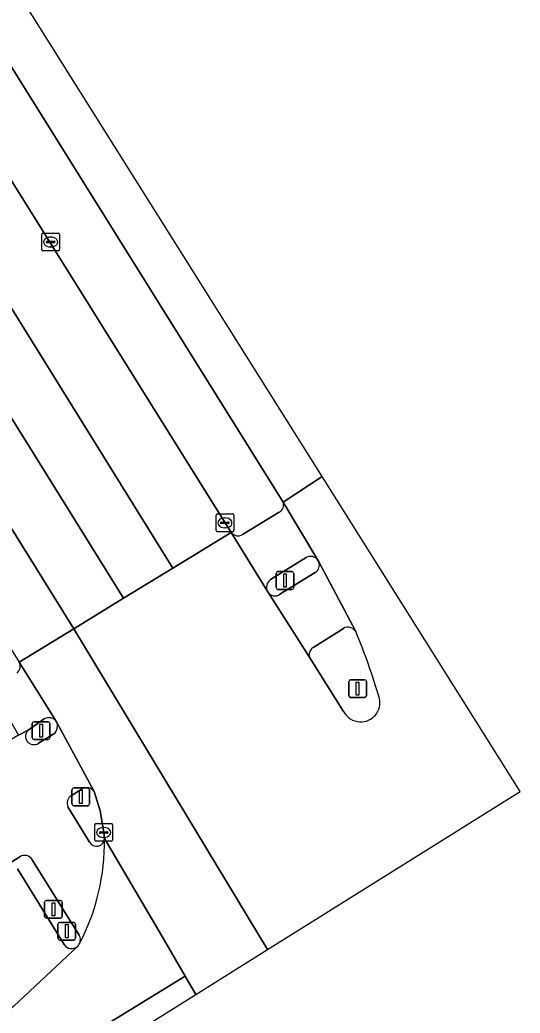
# Model space of a CAD drawing. Extents: x 157320 to 158835, y 386650 to 388491.
# Drawn here: x 158806.3 to 158834.5, y 387205.2 to 387261.3 of the extents above; entities that cross this region are included whole.
import ezdxf

# ---------------------------------------------------------------- set-up
doc = ezdxf.new("R2010")
doc.units = 0
for name, color, linetype in [('IMGEO_Berm_groen', 7, 'Continuous'), ('IMGEO_Berm_open', 7, 'Continuous'), ('IMGEO_Drukknoppaal', 7, 'Continuous'), ('IMGEO_Fietspad_gesloten', 7, 'Continuous'), ('IMGEO_Kolk', 7, 'Continuous'), ('IMGEO_Rijbaan_regionaal_gesloten', 7, 'Continuous'), ('IMGEO_Verkeerseiland_gesloten', 7, 'Continuous'), ('IMGEO_Verkeersregelinstallatiepaal', 7, 'Continuous'), ('IMGEO_Voetpad_gesloten', 7, 'Continuous'), ('IMGEO_Voetpad_open', 7, 'Continuous')]:
    doc.layers.add(name, color=color, linetype=linetype)

msp = doc.modelspace()

# ---------------------------------------------------------------- linework, layer by layer
at = {"layer": 'IMGEO_Berm_groen'}
msp.add_arc((158805.828, 387224.751), 0.486, 306.0416, 28.3181, dxfattribs=at)
at = {"layer": 'IMGEO_Berm_open'}
for points in [[(158821.153, 387234.028), (158789.309, 387285.027), (158691.202, 387442.058), (158681.521, 387457.554)], [(158791.485, 387275.13), (158818.216, 387232.309)], [(158818.852, 387232.194), (158820.93, 387233.446)]]:
    msp.add_lwpolyline(points, dxfattribs=at)
for centre, radius, start, end in [((158820.679, 387233.876), 0.498, 300.2592, 17.811), ((158818.596, 387232.595), 0.476, 216.9623, 302.5391)]:
    msp.add_arc(centre, radius, start, end, dxfattribs=at)
at = {"layer": 'IMGEO_Drukknoppaal'}
for p, q in [((158807.687, 387210.628), (158807.687, 387211.428)), ((158807.687, 387211.428), (158807.687, 387210.628)), ((158807.787, 387211.528), (158808.577, 387211.528)), ((158808.577, 387211.528), (158807.787, 387211.528)), ((158808.677, 387211.428), (158808.677, 387210.628)), ((158808.677, 387210.628), (158808.677, 387211.428)), ((158808.577, 387210.528), (158807.787, 387210.528)), ((158807.787, 387210.528), (158808.577, 387210.528))]:
    msp.add_line(p, q, dxfattribs=at)
msp.add_lwpolyline([(158808.107, 387211.403), (158808.257, 387211.403), (158808.257, 387210.653), (158808.107, 387210.653), (158808.107, 387211.403)], dxfattribs=at)
for centre, start, end in [((158807.787, 387211.428), 90, 180), ((158807.787, 387211.428), 90, 180), ((158808.577, 387211.428), 0, 90), ((158808.577, 387211.428), 360, 90), ((158807.787, 387210.628), 180, 270), ((158807.787, 387210.628), 180, 270), ((158808.577, 387210.628), 270, 0), ((158808.577, 387210.628), 270, 0)]:
    msp.add_arc(centre, 0.1, start, end, dxfattribs=at)
at = {"layer": 'IMGEO_Fietspad_gesloten'}
for points in [[(158825.245, 387226.71), (158823.162, 387230.641)], [(158822.965, 387230.048), (158820.968, 387228.815)], [(158820.276, 387228.947), (158822.692, 387225.166)], [(158822.873, 387225.835), (158824.55, 387226.89)], [(158806.759, 387221.149), (158806.218, 387220.87), (158803.581, 387219.291)], [(158810.475, 387217.688), (158808.358, 387221.624)], [(158808.203, 387220.935), (158807.34, 387220.403)], [(158809.188, 387217.436), (158809.812, 387217.836)], [(158810.217, 387214.816), (158808.998, 387216.822)], [(158739.401, 387167.635), (158743.547, 387170.203), (158747.043, 387172.37), (158758.413, 387179.706), (158762.331, 387182.378), (158778.292, 387194.384), (158790.053, 387203.076), (158793.268, 387205.452), (158802.121, 387211.424), (158806.288, 387213.993)], [(158806.991, 387213.83), (158809.634, 387209.571)]]:
    msp.add_lwpolyline(points, dxfattribs=at)
for centre, radius, start, end in [((158822.7, 387230.465), 0.494, 302.4037, 20.8424), ((158820.686, 387229.218), 0.492, 213.4366, 304.9644), ((158824.809, 387226.459), 0.503, 29.9223, 121.0374), ((158823.104, 387225.414), 0.481, 118.7159, 211.0058), ((158807.081, 387220.8), 0.474, 132.6698, 303.1546), ((158807.843, 387221.378), 0.571, 309.0847, 25.5585), ((158810.062, 387217.397), 0.505, 35.1955, 119.6371), ((158809.453, 387217.017), 0.496, 122.3874, 203.2237), ((158798.844, 387214.776), 12.215, 332.365, 1.1594), ((158810.609, 387215.033), 0.448, 208.9862, 358.7008), ((158806.562, 387213.576), 0.499, 30.612, 123.2798), ((158809.212, 387209.31), 0.496, 336.2056, 31.736)]:
    msp.add_arc(centre, radius, start, end, dxfattribs=at)
at = {"layer": 'IMGEO_Kolk'}
for p, q in [((158807.599, 387249.211), (158808.451, 387249.211)), ((158807.524, 387248.285), (158807.524, 387249.137)), ((158807.783, 387248.705), (158807.783, 387248.717)), ((158808.221, 387248.668), (158807.823, 387248.668)), ((158807.826, 387248.754), (158808.224, 387248.754)), ((158808.012, 387248.991), (158808.037, 387248.991)), ((158808.267, 387248.717), (158808.267, 387248.705)), ((158808.525, 387249.137), (158808.525, 387248.285)), ((158808.451, 387248.211), (158807.599, 387248.211)), ((158808.035, 387248.431), (158808.01, 387248.431)), ((158817.36, 387232.425), (158817.36, 387233.277)), ((158817.435, 387233.351), (158818.287, 387233.351)), ((158817.848, 387233.131), (158817.873, 387233.131)), ((158818.361, 387233.277), (158818.361, 387232.425)), ((158817.619, 387232.845), (158817.619, 387232.857)), ((158818.057, 387232.808), (158817.659, 387232.808)), ((158817.662, 387232.894), (158818.06, 387232.894)), ((158817.871, 387232.571), (158817.846, 387232.571)), ((158818.103, 387232.857), (158818.103, 387232.845)), ((158818.287, 387232.351), (158817.435, 387232.351)), ((158810.521, 387214.942), (158810.521, 387215.794)), ((158810.596, 387215.868), (158811.448, 387215.868)), ((158811.009, 387215.648), (158811.034, 387215.648)), ((158811.522, 387215.794), (158811.522, 387214.942)), ((158810.78, 387215.362), (158810.78, 387215.374)), ((158811.218, 387215.325), (158810.82, 387215.325)), ((158810.823, 387215.411), (158811.221, 387215.411)), ((158811.032, 387215.088), (158811.007, 387215.088)), ((158811.264, 387215.374), (158811.264, 387215.362)), ((158811.448, 387214.868), (158810.596, 387214.868))]:
    msp.add_line(p, q, dxfattribs=at)
for points in [[(158807.599, 387249.211), (158808.451, 387249.211)], [(158807.524, 387248.285), (158807.524, 387249.137)], [(158808.525, 387249.137), (158808.525, 387248.285)], [(158808.451, 387248.211), (158807.599, 387248.211)], [(158817.36, 387232.425), (158817.36, 387233.277)], [(158817.435, 387233.351), (158818.287, 387233.351)], [(158818.361, 387233.277), (158818.361, 387232.425)], [(158818.287, 387232.351), (158817.435, 387232.351)], [(158810.521, 387214.942), (158810.521, 387215.794)], [(158810.596, 387215.868), (158811.448, 387215.868)], [(158811.522, 387215.794), (158811.522, 387214.942)], [(158811.448, 387214.868), (158810.596, 387214.868)]]:
    msp.add_lwpolyline(points, dxfattribs=at)
for centre, radius, start, end in [((158807.601, 387249.135), 0.0765, 91.552, 178.448), ((158807.601, 387249.135), 0.0765, 91.552, 178.448), ((158808.449, 387249.135), 0.0765, 1.552, 88.448), ((158808.449, 387249.135), 0.0765, 1.552, 88.448), ((158807.823, 387248.714), 0.0403, 85.8775, 175.7526), ((158807.82, 387248.704), 0.0366, 178.938, 274.7102), ((158808.224, 387248.711), 0.043, 264.8664, 352.4533), ((158808.228, 387248.716), 0.0386, 1.7309, 96.639), ((158807.601, 387248.287), 0.0765, 181.552, 268.448), ((158807.601, 387248.287), 0.0765, 181.552, 268.448), ((158808.449, 387248.287), 0.0765, 271.552, 358.448), ((158808.449, 387248.287), 0.0765, 271.552, 358.448), ((158817.437, 387233.275), 0.0765, 91.552, 178.448), ((158817.437, 387233.275), 0.0765, 91.552, 178.448), ((158818.285, 387233.275), 0.0765, 1.552, 88.448), ((158818.285, 387233.275), 0.0765, 1.552, 88.448), ((158817.437, 387232.427), 0.0765, 181.552, 268.448), ((158817.437, 387232.427), 0.0765, 181.552, 268.448), ((158817.659, 387232.854), 0.0403, 85.8775, 175.7526), ((158817.656, 387232.844), 0.0366, 178.938, 274.7102), ((158818.06, 387232.851), 0.043, 264.8664, 352.4533), ((158818.064, 387232.856), 0.0386, 1.7309, 96.639), ((158818.285, 387232.427), 0.0765, 271.552, 358.448), ((158818.285, 387232.427), 0.0765, 271.552, 358.448), ((158810.598, 387215.792), 0.0765, 91.552, 178.448), ((158810.598, 387215.792), 0.0765, 91.552, 178.448), ((158811.446, 387215.792), 0.0765, 1.552, 88.448), ((158811.446, 387215.792), 0.0765, 1.552, 88.448), ((158810.82, 387215.371), 0.0403, 85.8775, 175.7526), ((158810.817, 387215.361), 0.0366, 178.938, 274.7102), ((158811.221, 387215.368), 0.043, 264.8664, 352.4533), ((158811.225, 387215.373), 0.0386, 1.7309, 96.639), ((158810.598, 387214.944), 0.0765, 181.552, 268.448), ((158810.598, 387214.944), 0.0765, 181.552, 268.448), ((158811.446, 387214.944), 0.0765, 271.552, 358.448), ((158811.446, 387214.944), 0.0765, 271.552, 358.448)]:
    msp.add_arc(centre, radius, start, end, dxfattribs=at)
for centre, major_axis, ratio, start_param, end_param in [((158808.011, 387248.711), (-0.387, 0.002), 0.722429, 4.712389, 7.853982), ((158808.036, 387248.711), (-0.39, 0.002), 0.717154, 1.570796, 4.712389), ((158817.847, 387232.851), (-0.387, 0.002), 0.722429, 4.712389, 7.853982), ((158817.872, 387232.851), (-0.39, 0.002), 0.717154, 1.570796, 4.712389), ((158811.008, 387215.368), (-0.387, 0.002), 0.722429, 4.712389, 7.853982), ((158811.033, 387215.368), (-0.39, 0.002), 0.717154, 1.570796, 4.712389)]:
    msp.add_ellipse(centre, major_axis=major_axis, ratio=ratio, start_param=start_param, end_param=end_param, dxfattribs=at)
at = {"layer": 'IMGEO_Rijbaan_regionaal_gesloten'}
for points in [[(158626.924, 387544.874), (158639.233, 387525.255), (158655.038, 387500), (158658.923, 387493.792), (158681.521, 387457.554), (158691.202, 387442.058), (158789.309, 387285.027), (158821.153, 387234.028), (158823.356, 387235.46), (158677.179, 387467.992), (158588.04, 387615.09)], [(158779.203, 387268.414), (158780.908, 387265.7), (158787.176, 387255.623), (158790.692, 387250), (158793.593, 387245.419), (158806.256, 387224.982), (158809.337, 387226.87), (158802.168, 387238.381), (158780.857, 387272.599), (158770.557, 387289.944), (158763.094, 387304.344), (158758.401, 387312.614)], [(158780.857, 387272.599), (158802.168, 387238.381), (158809.337, 387226.87), (158812.144, 387228.589), (158785.896, 387270.815)], [(158785.896, 387270.815), (158812.144, 387228.589), (158814.92, 387230.29), (158790.397, 387269.802)], [(158834.527, 387217.69), (158823.356, 387235.46), (158821.153, 387234.028), (158823.105, 387230.749), (158823.162, 387230.641), (158825.245, 387226.71)], [(158824.564, 387222.207), (158822.692, 387225.166), (158820.276, 387228.947), (158818.216, 387232.309), (158814.92, 387230.29), (158812.144, 387228.589), (158809.337, 387226.87), (158820.264, 387208.755), (158834.527, 387217.69)], [(158820.264, 387208.755), (158809.337, 387226.87), (158806.256, 387224.982), (158806.755, 387224.184), (158808.358, 387221.624), (158810.475, 387217.688), (158810.82, 387216.594), (158811.022, 387215.368), (158811.057, 387215.023), (158814.313, 387209.485), (158815.623, 387207.256), (158816.228, 387206.227), (158820.264, 387208.755)], [(158815.623, 387207.256), (158814.313, 387209.485), (158811.057, 387215.023)], [(158809.538, 387208.935), (158805.948, 387205.567), (158805.82, 387205.447), (158784.734, 387192.599), (158772.54, 387185.103), (158756.651, 387175.43), (158745.107, 387168.453), (158737.237, 387163.65), (158665.716, 387119.962), (158667.347, 387117.095), (158716.666, 387146.979), (158774.655, 387182.117), (158815.623, 387207.256)]]:
    msp.add_lwpolyline(points, dxfattribs=at)
for points in [[(158791.485, 387275.13), (158791.279, 387275.459), (158789.402, 387278.356), (158787.141, 387281.881), (158784.538, 387285.792), (158774.978, 387299.803), (158774.658, 387300.275), (158772.483, 387303.684), (158769.11, 387309.046), (158767.805, 387311.202), (158767.559, 387311.608), (158770.566, 387304.336), (158775.957, 387293.978), (158779.932, 387286.998), (158790.397, 387269.802), (158814.92, 387230.29), (158818.216, 387232.309)], [(158668.649, 387114.803), (158711.034, 387140.333), (158816.228, 387206.227), (158815.623, 387207.256), (158774.655, 387182.117), (158716.666, 387146.979), (158667.347, 387117.095)]]:
    msp.add_lwpolyline(points, close=True, dxfattribs=at)
for centre, radius, start, end in [((158793.956, 387213.496), 33.965, 16.1396, 22.8945), ((158825.529, 387222.693), 1.081, 267.1877, 13.1076), ((158825.531, 387222.694), 1.083, 206.7441, 267.1022), ((158798.844, 387214.776), 12.215, 332.365, 1.1594), ((158809.228, 387209.296), 0.476, 310.6632, 336.9712)]:
    msp.add_arc(centre, radius, start, end, dxfattribs=at)
at = {"layer": 'IMGEO_Verkeerseiland_gesloten'}
for points in [[(158822.449, 387230.89), (158820.441, 387229.645)], [(158823.162, 387230.641), (158823.105, 387230.749)], [(158820.968, 387228.815), (158822.965, 387230.048)], [(158824.55, 387226.89), (158822.873, 387225.835)], [(158822.692, 387225.166), (158824.564, 387222.207)], [(158807.66, 387221.779), (158806.759, 387221.149)], [(158807.34, 387220.403), (158808.203, 387220.935)], [(158809.812, 387217.836), (158809.188, 387217.436)], [(158811.057, 387215.023), (158811.022, 387215.368), (158810.82, 387216.594), (158810.475, 387217.688)], [(158808.998, 387216.822), (158810.217, 387214.816)], [(158806.146, 387213.306), (158808.792, 387209.04)], [(158809.634, 387209.571), (158806.991, 387213.83)]]:
    msp.add_lwpolyline(points, dxfattribs=at)
for centre, radius, start, end in [((158822.701, 387230.465), 0.494, 35.0584, 120.6805), ((158822.7, 387230.465), 0.494, 302.4037, 20.8424), ((158820.748, 387229.204), 0.537, 124.8058, 208.5943), ((158820.686, 387229.218), 0.492, 213.4366, 304.9644), ((158824.809, 387226.459), 0.503, 29.9223, 121.0374), ((158793.956, 387213.496), 33.965, 16.1396, 22.8945), ((158823.104, 387225.414), 0.481, 118.7159, 211.0058), ((158825.529, 387222.693), 1.081, 267.1877, 13.1076), ((158807.924, 387221.321), 0.529, 34.9871, 119.9727), ((158825.531, 387222.694), 1.083, 206.7441, 267.1022), ((158807.081, 387220.8), 0.474, 132.6698, 303.1546), ((158807.843, 387221.378), 0.571, 309.0847, 25.5585), ((158810.062, 387217.397), 0.505, 35.1955, 119.6371), ((158809.453, 387217.017), 0.496, 122.3874, 203.2237), ((158810.609, 387215.033), 0.448, 208.9862, 358.7008), ((158806.562, 387213.576), 0.499, 30.612, 123.2798), ((158809.212, 387209.31), 0.496, 336.2056, 31.736), ((158809.21, 387209.31), 0.498, 212.8574, 311.119), ((158809.228, 387209.296), 0.476, 310.6632, 336.9712)]:
    msp.add_arc(centre, radius, start, end, dxfattribs=at)
at = {"layer": 'IMGEO_Verkeersregelinstallatiepaal'}
for p, q in [((158820.759, 387229.196), (158820.759, 387229.996)), ((158820.759, 387229.996), (158820.759, 387229.196)), ((158820.859, 387230.096), (158821.649, 387230.096)), ((158821.649, 387230.096), (158820.859, 387230.096)), ((158821.749, 387229.996), (158821.749, 387229.196)), ((158821.749, 387229.196), (158821.749, 387229.996)), ((158821.649, 387229.096), (158820.859, 387229.096)), ((158820.859, 387229.096), (158821.649, 387229.096)), ((158824.957, 387223.988), (158825.747, 387223.988)), ((158825.747, 387223.988), (158824.957, 387223.988)), ((158824.857, 387223.088), (158824.857, 387223.888)), ((158824.857, 387223.888), (158824.857, 387223.088)), ((158825.847, 387223.888), (158825.847, 387223.088)), ((158825.847, 387223.088), (158825.847, 387223.888)), ((158825.747, 387222.988), (158824.957, 387222.988)), ((158824.957, 387222.988), (158825.747, 387222.988)), ((158806.986, 387220.716), (158806.986, 387221.516)), ((158806.986, 387221.516), (158806.986, 387220.716)), ((158807.086, 387221.616), (158807.876, 387221.616)), ((158807.876, 387221.616), (158807.086, 387221.616)), ((158807.976, 387221.516), (158807.976, 387220.716)), ((158807.976, 387220.716), (158807.976, 387221.516)), ((158807.876, 387220.616), (158807.086, 387220.616)), ((158807.086, 387220.616), (158807.876, 387220.616)), ((158809.227, 387216.98), (158809.227, 387217.78)), ((158809.227, 387217.78), (158809.227, 387216.98)), ((158809.327, 387217.88), (158810.117, 387217.88)), ((158810.117, 387217.88), (158809.327, 387217.88)), ((158810.217, 387217.78), (158810.217, 387216.98)), ((158810.217, 387216.98), (158810.217, 387217.78)), ((158810.117, 387216.88), (158809.327, 387216.88)), ((158809.327, 387216.88), (158810.117, 387216.88)), ((158808.436, 387209.391), (158808.436, 387210.191)), ((158808.436, 387210.191), (158808.436, 387209.391)), ((158808.536, 387210.291), (158809.326, 387210.291)), ((158809.326, 387210.291), (158808.536, 387210.291)), ((158809.426, 387210.191), (158809.426, 387209.391)), ((158809.426, 387209.391), (158809.426, 387210.191)), ((158809.326, 387209.291), (158808.536, 387209.291)), ((158808.536, 387209.291), (158809.326, 387209.291))]:
    msp.add_line(p, q, dxfattribs=at)
for points in [[(158821.179, 387229.971), (158821.329, 387229.971), (158821.329, 387229.221), (158821.179, 387229.221), (158821.179, 387229.971)], [(158825.277, 387223.863), (158825.427, 387223.863), (158825.427, 387223.113), (158825.277, 387223.113), (158825.277, 387223.863)], [(158807.406, 387221.491), (158807.556, 387221.491), (158807.556, 387220.741), (158807.406, 387220.741), (158807.406, 387221.491)], [(158809.647, 387217.755), (158809.797, 387217.755), (158809.797, 387217.005), (158809.647, 387217.005), (158809.647, 387217.755)], [(158808.856, 387210.166), (158809.006, 387210.166), (158809.006, 387209.416), (158808.856, 387209.416), (158808.856, 387210.166)]]:
    msp.add_lwpolyline(points, dxfattribs=at)
for centre, start, end in [((158820.859, 387229.996), 90, 180), ((158820.859, 387229.996), 90, 180), ((158821.649, 387229.996), 0, 90), ((158821.649, 387229.996), 360, 90), ((158820.859, 387229.196), 180, 270), ((158820.859, 387229.196), 180, 270), ((158821.649, 387229.196), 270, 0), ((158821.649, 387229.196), 270, 0), ((158824.957, 387223.888), 90, 180), ((158824.957, 387223.888), 90, 180), ((158825.747, 387223.888), 0, 90), ((158825.747, 387223.888), 360, 90), ((158824.957, 387223.088), 180, 270), ((158824.957, 387223.088), 180, 270), ((158825.747, 387223.088), 270, 0), ((158825.747, 387223.088), 270, 0), ((158807.086, 387221.516), 90, 180), ((158807.086, 387221.516), 90, 180), ((158807.876, 387221.516), 0, 90), ((158807.876, 387221.516), 360, 90), ((158807.086, 387220.716), 180, 270), ((158807.086, 387220.716), 180, 270), ((158807.876, 387220.716), 270, 0), ((158807.876, 387220.716), 270, 0), ((158809.327, 387217.78), 90, 180), ((158809.327, 387217.78), 90, 180), ((158810.117, 387217.78), 0, 90), ((158810.117, 387217.78), 360, 90), ((158809.327, 387216.98), 180, 270), ((158809.327, 387216.98), 180, 270), ((158810.117, 387216.98), 270, 0), ((158810.117, 387216.98), 270, 0), ((158808.536, 387210.191), 90, 180), ((158808.536, 387210.191), 90, 180), ((158809.326, 387210.191), 0, 90), ((158809.326, 387210.191), 360, 90), ((158808.536, 387209.391), 180, 270), ((158808.536, 387209.391), 180, 270), ((158809.326, 387209.391), 270, 0), ((158809.326, 387209.391), 270, 0)]:
    msp.add_arc(centre, 0.1, start, end, dxfattribs=at)
at = {"layer": 'IMGEO_Voetpad_gesloten'}
for points in [[(158823.105, 387230.749), (158821.153, 387234.028)], [(158820.93, 387233.446), (158818.852, 387232.194)], [(158818.216, 387232.309), (158820.276, 387228.947)], [(158820.441, 387229.645), (158822.449, 387230.89)]]:
    msp.add_lwpolyline(points, dxfattribs=at)
for centre, radius, start, end in [((158820.679, 387233.876), 0.498, 300.2592, 17.811), ((158818.596, 387232.595), 0.476, 216.9623, 302.5391), ((158822.701, 387230.465), 0.494, 35.0584, 120.6805), ((158820.748, 387229.204), 0.537, 124.8058, 208.5943)]:
    msp.add_arc(centre, radius, start, end, dxfattribs=at)
at = {"layer": 'IMGEO_Voetpad_open'}
for points in [[(158808.358, 387221.624), (158806.755, 387224.184), (158806.256, 387224.982)], [(158804.508, 387223.808), (158804.952, 387223.044), (158806.218, 387220.87), (158806.759, 387221.149), (158807.66, 387221.779)], [(158806.288, 387213.993), (158802.121, 387211.424)], [(158808.792, 387209.04), (158806.146, 387213.306)], [(158805.948, 387205.567), (158809.538, 387208.935)]]:
    msp.add_lwpolyline(points, dxfattribs=at)
for centre, radius, start, end in [((158805.828, 387224.751), 0.486, 306.0416, 28.3181), ((158807.924, 387221.321), 0.529, 34.9871, 119.9727), ((158809.21, 387209.31), 0.498, 212.8574, 311.119)]:
    msp.add_arc(centre, radius, start, end, dxfattribs=at)

doc.saveas('drawing.dxf')
